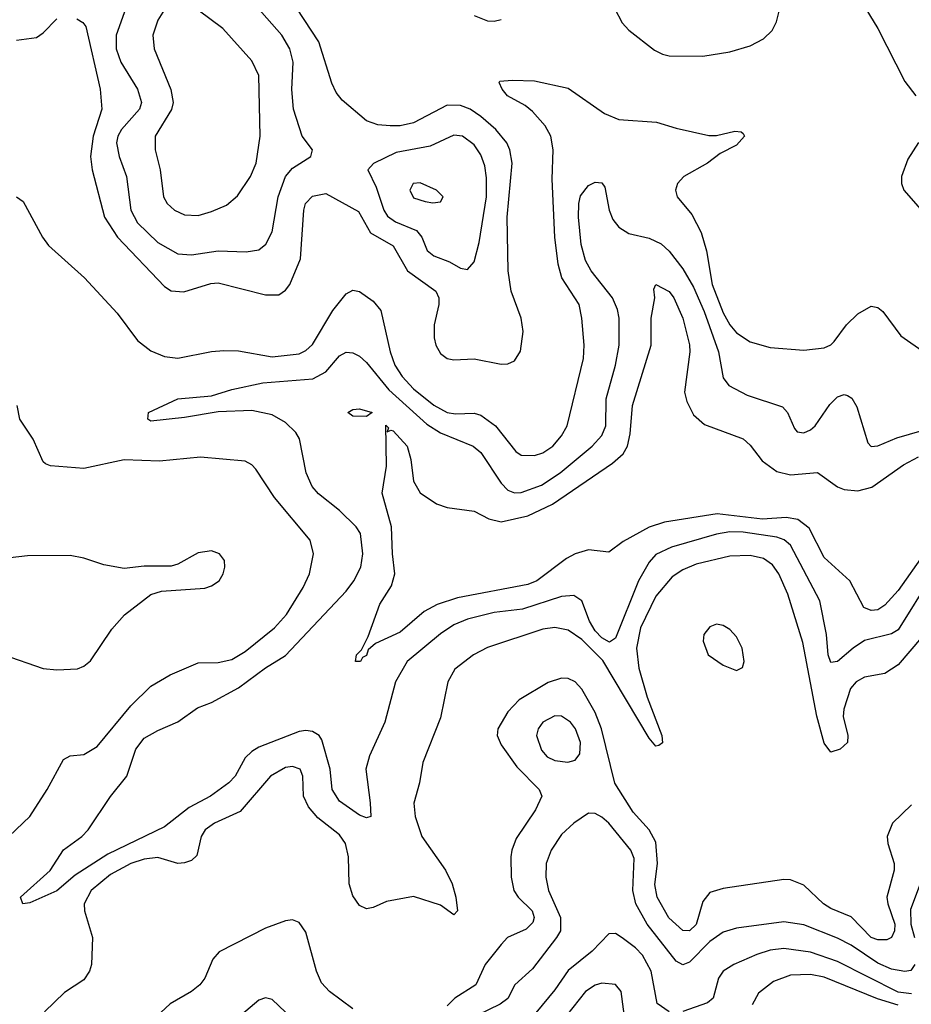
# Model space of a CAD drawing. Header units: inches. Extents: x 1305375 to 1407406, y 744550 to 841633.
# Tile 421 of 509: x 1365780 to 1368429, y 823672 to 826596. Entities that reach past the tile are written whole.
import ezdxf

# ---------------------------------------------------------------- set-up
doc = ezdxf.new("R2010")
doc.units = ezdxf.units.IN
doc.header["$MEASUREMENT"] = 0
doc.layers.add('B3862', color=7, linetype='Continuous')

msp = doc.modelspace()

# ---------------------------------------------------------------- linework, layer by layer
at = {"layer": 'B3862', "color": 5}
for points, elevation in [([(1365950, 826598.8), (1365968, 826588), (1365976.2, 826576.2), (1366019.3, 826390), (1366024.2, 826330), (1365998, 826250), (1365990.1, 826190), (1365995.1, 826150), (1366032.1, 826010), (1366070.9, 825950), (1366210, 825804.1), (1366230, 825791.4), (1366267.7, 825787.7), (1366347.5, 825812.5), (1366370, 825814.7), (1366510, 825779), (1366550, 825779.4), (1366570, 825792.7), (1366582.6, 825810), (1366614.2, 825885.8), (1366624.5, 826030), (1366629.5, 826050.5), (1366650, 826072.1), (1366690, 826080.1), (1366786.2, 826026.2), (1366822.7, 825962.7), (1366890, 825924.2), (1366932.3, 825850), (1367016.6, 825790), (1367025.3, 825770), (1367025, 825750), (1367011.2, 825690), (1367011.2, 825651.2), (1367016.6, 825630), (1367030, 825605), (1367050, 825589.5), (1367070, 825586), (1367130, 825589.1), (1367210, 825573.4), (1367230, 825574.4), (1367250, 825583.2), (1367267.8, 825612.2), (1367275.9, 825670), (1367269.9, 825710), (1367240.6, 825790), (1367231.3, 825850), (1367228.3, 826010), (1367243.3, 826170), (1367236, 826210), (1367226.9, 826230), (1367194.7, 826270), (1367150, 826308.4), (1367118, 826330), (1367090, 826341.1), (1367050, 826342.4), (1366950, 826289.5), (1366910, 826281.4), (1366880.7, 826280.7), (1366843.9, 826283.9), (1366810, 826296), (1366737.6, 826357.6), (1366720.4, 826380.4), (1366707.7, 826407.7), (1366669.1, 826530), (1366558.9, 826698.9)], 1220), ([(1367547.6, 826630), (1367570, 826586.7), (1367590, 826565.2), (1367665.9, 826505.9), (1367690, 826493.4), (1367710, 826488.9), (1367810, 826487.8), (1367890, 826501), (1367950, 826518.3), (1367990, 826539.8), (1368015.6, 826564.4), (1368028.2, 826590), (1368048.4, 826670)], 1220), ([(1368269.6, 826669.6), (1368329.5, 826570), (1368410, 826412.9), (1368442.8, 826370)], 1220), ([(1366095.4, 826630), (1366066.5, 826550), (1366067, 826510), (1366080.1, 826470), (1366130.1, 826390), (1366141.4, 826350), (1366135.4, 826330), (1366082.4, 826270), (1366071.9, 826250), (1366067.9, 826230), (1366075.2, 826190), (1366097.1, 826130), (1366110.5, 826030.5), (1366130, 825992.6), (1366190, 825934.1), (1366250, 825901.2), (1366290, 825898.1), (1366370, 825910.1), (1366453.3, 825906.7), (1366490, 825912.2), (1366510.9, 825929.1), (1366530, 825966.4), (1366547.8, 826070), (1366569.9, 826130), (1366590, 826155.5), (1366644.7, 826190), (1366649.7, 826210), (1366619, 826250), (1366593.6, 826330), (1366588.4, 826388.4), (1366592.1, 826470), (1366582.5, 826510), (1366559, 826550), (1366470, 826650.7)], 1240), ([(1366210, 826626.9), (1366190, 826594.7), (1366175.5, 826550), (1366179.4, 826510), (1366228.6, 826388.6), (1366236.3, 826350), (1366230.7, 826329.3), (1366182, 826250), (1366182, 826210), (1366196.8, 826150), (1366207.2, 826070), (1366218.2, 826050), (1366240.3, 826030), (1366270, 826016.3), (1366310, 826014.2), (1366350, 826026.3), (1366394.3, 826045.7), (1366426.7, 826073.3), (1366465.6, 826130), (1366483, 826170), (1366494.5, 826250), (1366490.5, 826430), (1366470, 826474), (1366383.4, 826570), (1366310, 826624.7)], 1260), ([(1367130, 826608.7), (1367170, 826592.8), (1367190, 826591.5), (1367210, 826596.3)], 1220), ([(1365770, 826535.1), (1365830, 826542.8), (1365850, 826557.1), (1365890, 826598.9)], 1220), ([(1365770, 826070.3), (1365790, 826056.3), (1365847.9, 825950), (1365865.6, 825925.6), (1365972.1, 825830), (1366070, 825724.2), (1366130, 825643.6), (1366170, 825612.3), (1366210, 825596), (1366250, 825590.7), (1366350, 825611.1), (1366386.1, 825613.9), (1366430, 825613), (1366530, 825595), (1366610, 825603.8), (1366630, 825613.4), (1366650, 825631.9), (1366710, 825732.2), (1366750, 825782.3), (1366770, 825792.8), (1366790, 825789.3), (1366830, 825759.8), (1366852.7, 825732.7), (1366880.7, 825610), (1366894.6, 825570), (1366916.1, 825536.1), (1366950, 825499.7), (1367010, 825451.7), (1367050, 825429.7), (1367074.5, 825425.5), (1367130, 825428), (1367150, 825422.1), (1367193.5, 825390), (1367253.8, 825313.8), (1367270, 825303.2), (1367310, 825302.3), (1367334.2, 825310), (1367364.1, 825330), (1367390, 825360.2), (1367406.1, 825390), (1367455.4, 825590), (1367457.3, 825630), (1367450.4, 825710), (1367442.5, 825750), (1367391.2, 825830), (1367379.9, 825870), (1367370.3, 825950.3), (1367362.3, 826122.3), (1367364.9, 826210), (1367358.2, 826250), (1367341.2, 826281.2), (1367303.6, 826323.6), (1367281.4, 826341.4), (1367229.3, 826370), (1367213.1, 826390), (1367204.2, 826410), (1367206.9, 826413.1), (1367243.2, 826416.8), (1367310, 826414.9), (1367410, 826392.8), (1367517.1, 826317.1), (1367560, 826300), (1367671.7, 826291.7), (1367730, 826273.8), (1367827.9, 826252.1), (1367850, 826252.1), (1367905.1, 826265.1), (1367923.1, 826263.1), (1367930, 826258), (1367933.4, 826250), (1367910, 826223.9), (1367861.6, 826198.4), (1367823.5, 826170), (1367753.4, 826130), (1367734.2, 826110), (1367728.2, 826090), (1367733, 826070), (1367777.3, 826017.3), (1367804.5, 825964.5), (1367820.8, 825910), (1367837.7, 825810), (1367870, 825725.9), (1367890, 825690.1), (1367910, 825666.4), (1367950, 825639.4), (1368010, 825622.3), (1368110, 825615), (1368170, 825621.8), (1368190, 825630.2), (1368199.9, 825640.1), (1368236.8, 825690), (1368270, 825722.9), (1368310, 825744.9), (1368330, 825741.1), (1368344.4, 825730), (1368397.6, 825657.6), (1368470, 825607.2)], 1180), ([(1368450, 826231.1), (1368418.3, 826181.7), (1368399.6, 826130), (1368399.6, 826110), (1368407.2, 826090), (1368470, 826017.3)], 1220), ([(1368490, 824945), (1368390, 824784.6), (1368370, 824772.5), (1368290, 824752.6), (1368255.9, 824730), (1368210, 824689.9), (1368190, 824686.8), (1368182.5, 824710), (1368177.3, 824770), (1368157.3, 824870), (1368070, 825035.3), (1368051.7, 825051.7), (1368030, 825059), (1367930, 825073.7), (1367890, 825074.9), (1367850, 825068.2), (1367716.5, 825030), (1367670, 825007.5), (1367650, 824984.9), (1367618.4, 824930), (1367550, 824759.7), (1367532.5, 824747.5), (1367510, 824760.1), (1367490, 824780.9), (1367472.6, 824810), (1367450.3, 824870.3), (1367426.2, 824886.2), (1367390, 824883.4), (1367274.2, 824845.8), (1367190, 824835.2), (1367110, 824815.9), (1367070, 824798.7), (1367030, 824772.4), (1366931.6, 824690), (1366896.9, 824630), (1366865.2, 824510), (1366819.2, 824410), (1366808, 824370), (1366821.6, 824270), (1366822.8, 824230), (1366810, 824225.7), (1366790, 824233.5), (1366730, 824275), (1366708.6, 824310), (1366702.6, 824370), (1366677.6, 824457.6), (1366670, 824470.4), (1366650, 824482.1), (1366630, 824485.1), (1366610, 824482.1), (1366490, 824435.3), (1366470, 824422.8), (1366450, 824403.7), (1366420.1, 824350), (1366401.7, 824330), (1366346.4, 824290), (1366283.8, 824256.2), (1366210, 824199.3), (1366041.7, 824118.3), (1365944.3, 824055.7), (1365890, 824008.8), (1365810, 823973.6), (1365789, 823970), (1365782, 823990), (1365870.6, 824069.4), (1365910, 824130.3), (1365964.2, 824170), (1365983.5, 824190), (1366050, 824288.7), (1366097.8, 824350), (1366125.3, 824430), (1366150, 824462), (1366190, 824485.6), (1366250, 824511), (1366308, 824552), (1366350, 824568.8), (1366430, 824611.5), (1366510, 824670.9), (1366570, 824707.9), (1366750, 824899), (1366772.7, 824930), (1366793.7, 824970), (1366799.9, 825010), (1366792.1, 825070), (1366779.5, 825090), (1366730, 825139), (1366668.1, 825188.1), (1366648.7, 825210), (1366631, 825250), (1366611, 825351), (1366600.7, 825370), (1366570, 825399.9), (1366530, 825422.8), (1366470, 825435.4), (1366370, 825432), (1366270, 825414.5), (1366170, 825404.2), (1366160.9, 825410), (1366162.7, 825430), (1366249.9, 825470.1), (1366350, 825479.4), (1366410, 825498.1), (1366502.8, 825517.2), (1366650.7, 825529.3), (1366689.2, 825550.8), (1366730, 825597.8), (1366750, 825609.2), (1366770, 825607.2), (1366790, 825596.5), (1366810, 825577.7), (1366877, 825497), (1366990, 825394.7), (1367030, 825368.9), (1367126.9, 825330), (1367150, 825310.9), (1367210, 825220.2), (1367230, 825198.5), (1367250, 825190.6), (1367270, 825191.8), (1367330, 825213.7), (1367385.8, 825250), (1367481.3, 825330), (1367510, 825361.4), (1367521.5, 825390), (1367522.2, 825470), (1367549.9, 825570), (1367560.9, 825630), (1367561.2, 825710), (1367555.9, 825735.9), (1367540.9, 825770), (1367477.8, 825850), (1367461.2, 825881.2), (1367448.3, 825928.3), (1367439.9, 826010), (1367440.9, 826050), (1367446.6, 826073.4), (1367470, 826103.8), (1367490, 826114), (1367510, 826112), (1367518.4, 826098.4), (1367531.5, 826030), (1367542.6, 826002.6), (1367559.7, 825979.7), (1367590, 825960.8), (1367650, 825947.4), (1367685.5, 825930), (1367710, 825908.6), (1367750, 825856.3), (1367781.7, 825801.7), (1367814, 825730), (1367856, 825610), (1367870, 825532.4), (1367886.7, 825510), (1367941.4, 825481.4), (1368046.8, 825446.8), (1368061.3, 825430), (1368081.8, 825381.8), (1368090, 825372.2), (1368109.3, 825369.3), (1368130, 825378), (1368143.5, 825390), (1368186.7, 825453.4), (1368210, 825476.5), (1368230, 825483.2), (1368239.7, 825479.7), (1368252.3, 825472.3), (1368266.9, 825446.9), (1368299.5, 825339.5), (1368310, 825328.5), (1368330, 825330.3), (1368386, 825354), (1368530, 825396.4)], 1160), ([(1368468.3, 825011.7), (1368390, 824900.5), (1368350, 824857.1), (1368330, 824843.9), (1368310, 824841.7), (1368287.8, 824850), (1368246.9, 824930), (1368170, 824998.9), (1368126.1, 825086.1), (1368091.9, 825111.9), (1368057.4, 825117.4), (1367987, 825113), (1367851.8, 825128.2), (1367696.1, 825103.9), (1367650, 825089.4), (1367573.1, 825046.9), (1367530, 825015.1), (1367470, 825022), (1367430, 825009.9), (1367404.3, 824995.7), (1367316.8, 824930), (1367290, 824918.6), (1367081, 824879), (1367020.7, 824859.3), (1366981.4, 824838.6), (1366910, 824777.4), (1366836.7, 824743.3), (1366814.9, 824725.1), (1366810, 824707.6), (1366798, 824702), (1366792.4, 824690), (1366778, 824690), (1366780.9, 824710), (1366795.5, 824724.5), (1366815.3, 824764.7), (1366850, 824860.7), (1366885, 824915), (1366894.2, 824950), (1366887.2, 825010), (1366884.9, 825090), (1366857, 825190), (1366869.7, 825270.3), (1366867.6, 825392.4), (1366876, 825384), (1366872, 825372), (1366882.7, 825377.3), (1366890, 825374.9), (1366931.1, 825330), (1366942.2, 825290), (1366950, 825226), (1366970, 825190.8), (1367018.5, 825158.5), (1367050, 825147.7), (1367130, 825136.9), (1367174, 825114), (1367210, 825104.8), (1367290, 825122.4), (1367362.9, 825157.1), (1367540.9, 825279.1), (1367572.7, 825307.3), (1367586, 825330), (1367594.2, 825365.8), (1367600.4, 825450), (1367656.5, 825630), (1367656, 825710), (1367666.9, 825770), (1367663.8, 825796.2), (1367669.9, 825810.1), (1367710, 825789.1), (1367723.5, 825770), (1367750.2, 825709.8), (1367770, 825631), (1367770.8, 825610), (1367755.3, 825490), (1367761.8, 825461.8), (1367782.3, 825422.3), (1367814.2, 825394.2), (1367930, 825351.1), (1367950, 825332.4), (1367986, 825286), (1368030, 825254.1), (1368070, 825244.6), (1368150, 825251.6), (1368210, 825208.9), (1368230, 825201.3), (1368270, 825197.4), (1368312.2, 825207.8), (1368405.6, 825274.4), (1368450, 825297.5)], 1140), ([(1365749, 824171), (1365810, 824229.4), (1365861.6, 824310), (1365910, 824399), (1365930, 824410.2), (1365970, 824413.4), (1366010, 824437.4), (1366110, 824558.8), (1366170, 824617.1), (1366227.1, 824650), (1366310, 824685.9), (1366370, 824686.8), (1366410, 824696.4), (1366450, 824720.1), (1366537.3, 824790), (1366572.7, 824830), (1366622.3, 824910), (1366641, 824950), (1366653.3, 825010), (1366642.5, 825050), (1366537.4, 825177.4), (1366481.2, 825261.2), (1366470, 825274.3), (1366450, 825284.7), (1366317, 825297), (1366195, 825285), (1366090, 825289.4), (1365970, 825262.9), (1365871, 825271), (1365857, 825277), (1365850, 825283.5), (1365820.4, 825350), (1365780.5, 825410), (1365772, 825450)], 1180), ([(1365730, 824711.1), (1365850, 824668.9), (1365890, 824665.6), (1365951.3, 824668.7), (1365970, 824676.1), (1365990, 824691.6), (1366054, 824786), (1366091.5, 824828.5), (1366170, 824888.9), (1366200.8, 824899.2), (1366330, 824908.2), (1366350, 824914.8), (1366372.4, 824930), (1366384.7, 824950), (1366389.9, 824970), (1366388.2, 824990), (1366374, 825010), (1366350, 825018.8), (1366310, 825012.9), (1366250, 824978.8), (1366230, 824973.5), (1366150, 824973.1), (1366090, 824966.6), (1366030, 824976.8), (1365970, 824997), (1365930, 825004.9), (1365803.5, 825003.5), (1365690, 824991.2)], 1220), ([(1368458.9, 824761.1), (1368390, 824680.5), (1368350, 824654.1), (1368290, 824643.2), (1368265, 824630), (1368248.9, 824610), (1368228.5, 824548.5), (1368226.8, 824526.8), (1368240.5, 824470), (1368239.7, 824450), (1368217.6, 824430), (1368190, 824420.4), (1368170, 824447.3), (1368148.1, 824528.1), (1368106.4, 824746.4), (1368062, 824890), (1368035.3, 824950), (1368016.9, 824976.9), (1367990, 824995.6), (1367950, 825005.1), (1367890, 825002.8), (1367790, 824979.4), (1367750, 824962.1), (1367718.5, 824941.5), (1367670, 824884), (1367624.1, 824790), (1367612.1, 824730), (1367619.1, 824670), (1367644.5, 824584.5), (1367687.6, 824470), (1367690, 824449), (1367679.2, 824440.8), (1367670, 824438.7), (1367650, 824462.2), (1367512.6, 824692.6), (1367450, 824755.7), (1367410, 824783.5), (1367370, 824790.8), (1367334.3, 824785.7), (1367170, 824731.7), (1367127.9, 824710), (1367072.8, 824667.2), (1367051.8, 824630), (1367030, 824522.9), (1366977.4, 824390), (1366967.7, 824330), (1366950.9, 824269.1), (1366954.6, 824230), (1366974.6, 824170), (1367045, 824070), (1367064.9, 824030), (1367076.1, 823990), (1367080.8, 823950), (1367070, 823937.7), (1367030, 823966.3), (1366950, 823992.4), (1366870, 823977.6), (1366830, 823959.2), (1366810, 823955.3), (1366790, 823965.6), (1366770, 823994.5), (1366758.9, 824030), (1366756.7, 824110), (1366747.7, 824150), (1366730, 824175.4), (1366665.7, 824225.7), (1366638, 824258), (1366623.2, 824290), (1366620.7, 824350), (1366612.8, 824370), (1366590, 824378.5), (1366570, 824375.2), (1366525.2, 824350), (1366434.9, 824245.1), (1366359.1, 824210), (1366331, 824190), (1366319.2, 824170), (1366306.2, 824113.8), (1366290, 824099.5), (1366270, 824091.7), (1366250, 824090.5), (1366190, 824108.3), (1366150, 824103.2), (1366110, 824089.9), (1366050, 824057.6), (1365991.8, 824010), (1365971.3, 823970), (1365972.6, 823950), (1365996.3, 823870), (1365992.8, 823790), (1365987.2, 823770), (1365970, 823744.8), (1365913.2, 823706.8), (1365853.5, 823650)], 1180), ([(1368430, 824264.1), (1368373.1, 824210), (1368357.8, 824170), (1368359, 824150), (1368378.1, 824090), (1368377.9, 824070), (1368356.8, 823990), (1368359.3, 823970), (1368379.7, 823910), (1368379.3, 823890), (1368370, 823870.5), (1368356.3, 823863.7), (1368330, 823863.2), (1368310, 823870.3), (1368250, 823932), (1368190, 823956.3), (1368168.2, 823970), (1368110, 824025.8), (1368070, 824041.8), (1368050, 824042.4), (1367870, 824016.3), (1367830, 824003.7), (1367810, 823977.2), (1367790, 823908.7), (1367770, 823889.9), (1367750, 823890.9), (1367709.1, 823929.1), (1367673.8, 823990), (1367667.5, 824027.5), (1367674.5, 824090), (1367670, 824153.6), (1367650.7, 824190), (1367602.5, 824242.4), (1367548.7, 824328.7), (1367508.7, 824490), (1367490, 824538.5), (1367450, 824608.2), (1367430, 824629.4), (1367410, 824639.2), (1367390, 824641), (1367350, 824628.2), (1367263.5, 824576.5), (1367230, 824541.1), (1367200.3, 824490), (1367198.5, 824470), (1367210, 824442.6), (1367257.1, 824377.1), (1367323.2, 824310), (1367331, 824290), (1367312.8, 824250), (1367255.4, 824164.6), (1367241.9, 824130), (1367239, 824110), (1367240.1, 824050), (1367248, 824010), (1367260.9, 823990), (1367302.1, 823950), (1367308.6, 823930), (1367304.7, 823915.3), (1367284.6, 823895.4), (1367229.4, 823870), (1367210.1, 823850), (1367163, 823790), (1367135.1, 823730), (1367073.1, 823690), (1367050, 823667.8)], 1220), ([(1368439.6, 823790), (1368427.4, 823772.6), (1368410, 823769.1), (1368370, 823776.5), (1368330, 823793.9), (1368250, 823847.2), (1368210, 823868.1), (1368110, 823908), (1368050, 823917.4), (1367910, 823898.2), (1367870, 823886.5), (1367830, 823858.6), (1367770, 823797.4), (1367750, 823789.1), (1367730, 823800.2), (1367644.7, 823910), (1367610.7, 823970), (1367601.7, 824010), (1367605.3, 824105.3), (1367595.9, 824130), (1367530, 824209.8), (1367510, 824227.7), (1367490, 824239), (1367470, 824239.3), (1367426.2, 824210), (1367390, 824176.1), (1367359.5, 824130), (1367344.2, 824090), (1367343.4, 824050), (1367351.6, 824010), (1367386.4, 823930), (1367386.4, 823890), (1367375, 823870), (1367303.1, 823776.9), (1367250.9, 823730), (1367230.7, 823689.3), (1367207.7, 823672.3), (1367140.6, 823639.4)], 1240), ([(1368455.9, 824030), (1368426.8, 823953.2), (1368427.4, 823910), (1368438.6, 823870)], 1240), ([(1366770, 823659), (1366700.8, 823710), (1366676.2, 823736.2), (1366661.7, 823770), (1366630, 823886.6), (1366610, 823915.1), (1366590, 823922.7), (1366570, 823920.3), (1366510, 823898.5), (1366372.2, 823827.8), (1366353.9, 823806.1), (1366330.2, 823750), (1366315.2, 823730), (1366290.1, 823709.9), (1366226.6, 823673.4), (1366185, 823635)], 1220), ([(1367710, 823649.9), (1367674, 823674), (1367655.9, 823770), (1367630, 823818), (1367610, 823839.3), (1367570, 823869.9), (1367550, 823881.8), (1367530, 823881.7), (1367480.5, 823830), (1367410, 823772.3), (1367370, 823715.2), (1367313.5, 823646.5)], 1260), ([(1368430, 823703.2), (1368390, 823708), (1368210, 823798.8), (1368130, 823827.3), (1368050, 823838.2), (1368010, 823832.8), (1367970, 823820.1), (1367901.3, 823790), (1367870.2, 823770), (1367855.9, 823750), (1367840.6, 823690), (1367823.4, 823676.6), (1367750, 823650.9)], 1260), ([(1367582.9, 823590), (1367567.5, 823710), (1367550, 823730.6), (1367510, 823734.8), (1367490, 823728.8), (1367460.8, 823710), (1367385.3, 823614.7)], 1280), ([(1368390, 823669), (1368328.3, 823688.3), (1368170, 823752.4), (1368130, 823760.4), (1368070, 823758.8), (1368020.1, 823740.1), (1367975.1, 823704.9), (1367956.6, 823670)], 1280), ([(1366609.9, 823609.9), (1366530, 823686.2), (1366510, 823691), (1366490, 823683.9), (1366438.9, 823641.1)], 1240)]:
    msp.add_lwpolyline(points, dxfattribs=dict(at, elevation=elevation))
for points, elevation in [([(1367070, 826252.9), (1366999.3, 826220.7), (1366898.6, 826201.4), (1366830.7, 826169.3), (1366814, 826150), (1366838.6, 826098.6), (1366861.4, 826030), (1366873, 826013), (1366896.1, 825996.1), (1366959.1, 825970), (1366974.7, 825950), (1366991, 825911), (1367010, 825895.1), (1367057.1, 825877.1), (1367090, 825858.5), (1367110, 825854), (1367130, 825877.1), (1367145.4, 825934.6), (1367166.8, 826070), (1367166.8, 826126.8), (1367161.7, 826161.7), (1367150, 826195.3), (1367130, 826224.6), (1367095.4, 826250)], 1240), ([(1366970, 826112.1), (1366948.9, 826110), (1366939.1, 826090), (1366950, 826067.3), (1366984.2, 826055.8), (1367007.8, 826052.2), (1367030, 826054.8), (1367038.4, 826070), (1367018.4, 826090)], 1260), ([(1366810, 825418), (1366770, 825418.7), (1366754.5, 825430), (1366770, 825438.9), (1366790, 825440.3), (1366826.8, 825430)], 1140), ([(1367850, 824800.5), (1367830, 824793), (1367812.4, 824770), (1367810.3, 824750), (1367825.7, 824710), (1367870, 824679), (1367910, 824663.7), (1367927.9, 824672.1), (1367932.5, 824690), (1367926.6, 824730), (1367910, 824763), (1367890, 824785.1), (1367870, 824797.4)], 1220), ([(1367370, 824529), (1367333.8, 824510), (1367320.2, 824490), (1367315.9, 824470), (1367330, 824426.3), (1367347.3, 824407.3), (1367370, 824396.1), (1367408.5, 824391.5), (1367430, 824396.9), (1367444.6, 824415.4), (1367445.9, 824450), (1367431.5, 824490), (1367416, 824510), (1367390, 824527.3)], 1240)]:
    msp.add_lwpolyline(points, close=True, dxfattribs=dict(at, elevation=elevation))

doc.saveas('drawing.dxf')
